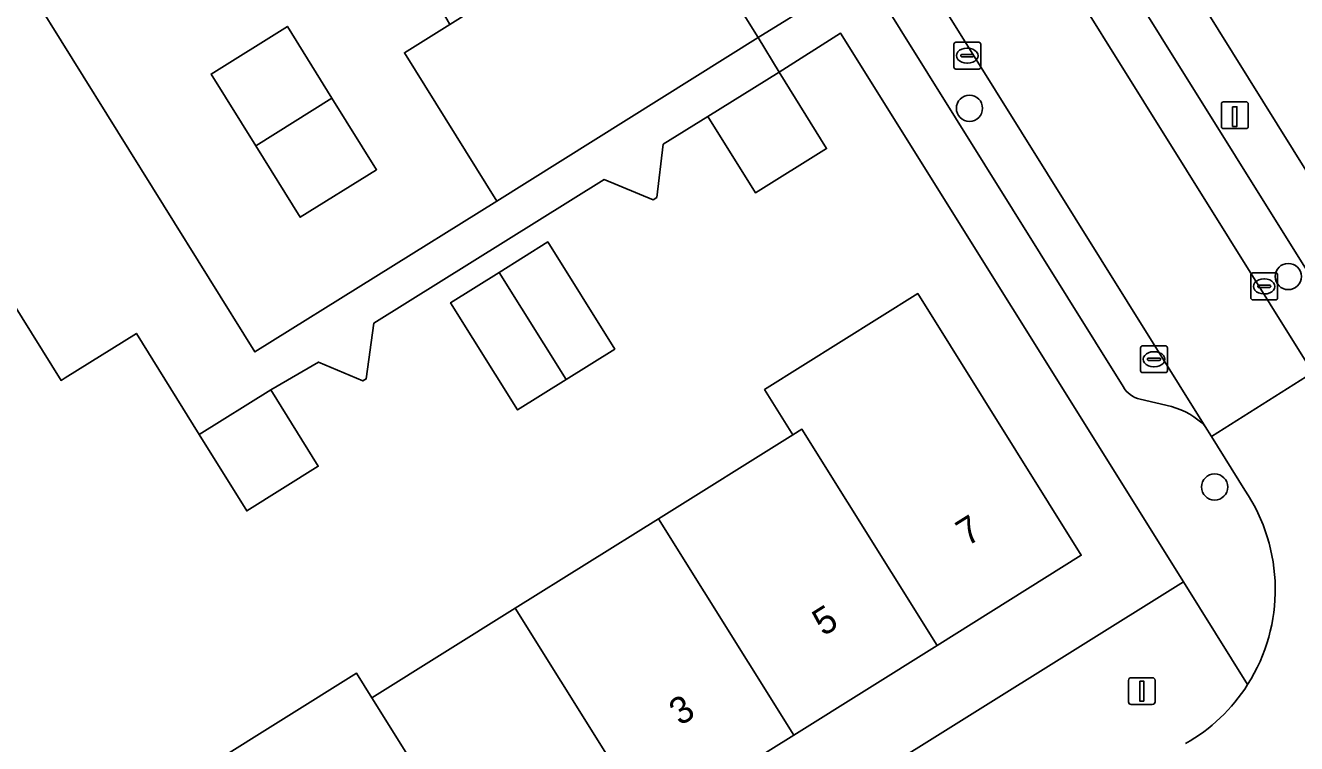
# Model space of a CAD drawing. Extents: x 159664 to 160323, y 385312 to 386115.
# Drawn here: x 159995.34 to 160042.74, y 385831.48 to 385858.24 of the extents above; entities that cross this region are included whole.
import ezdxf

# ---------------------------------------------------------------- set-up
doc = ezdxf.new("R2010")
doc.units = 0
for name, color, linetype in [('IMGEO_Boom', 7, 'Continuous'), ('IMGEO_Erf', 7, 'Continuous'), ('IMGEO_Kolk', 7, 'Continuous'), ('IMGEO_Laadpaal', 7, 'Continuous'), ('IMGEO_Lichtmast', 7, 'Continuous'), ('IMGEO_Pand', 7, 'Continuous'), ('IMGEO_Pand_nummerreeks', 7, 'Continuous'), ('IMGEO_Parkeervlak_open', 7, 'Continuous'), ('IMGEO_Rijbaan_lokaal_open', 7, 'Continuous'), ('IMGEO_Voetpad_open', 7, 'Continuous')]:
    doc.layers.add(name, color=color, linetype=linetype)

msp = doc.modelspace()

# ---------------------------------------------------------------- linework, layer by layer
at = {"layer": 'IMGEO_Boom'}
for centre in [(160030.543, 385855.147), (160042.431, 385848.879), (160039.684, 385841.037)]:
    msp.add_circle(centre, 0.489, dxfattribs=at)
at = {"layer": 'IMGEO_Erf'}
for points in [[(160017.562, 385899.151), (160016.976, 385898.786), (160016.864, 385898.967), (160013.411, 385904.508), (160011.524, 385903.327), (160035.946, 385864.298), (160048.683, 385843.877), (160069.417, 385856.837), (160067.895, 385859.287), (160061.072, 385870.217), (160056.435, 385867.318), (160052.008, 385874.381), (160051.226, 385875.622), (160036.993, 385866.722), (160033.548, 385872.248), (160030.317, 385877.411), (160029.732, 385877.045), (160029.621, 385877.223), (160026.283, 385882.566), (160026.158, 385882.766), (160027.345, 385883.508), (160024.13, 385888.65), (160020.789, 385893.991)], [(160001.374, 385896.998), (159999.068, 385895.557), (160002.522, 385890.029), (160002.641, 385889.839), (160002.047, 385889.468), (160005.268, 385884.315), (160008.607, 385878.973), (160011.825, 385873.824), (160013.008, 385874.562), (160013.133, 385874.362), (160016.47, 385869.019), (160016.581, 385868.842), (160015.987, 385868.472), (160016.233, 385868.079), (160019.217, 385863.302), (160022.665, 385857.784), (160024.965, 385859.219)], [(160005.109, 385858.196), (160006.772, 385855.526), (160008.435, 385852.857), (160005.591, 385851.086), (160003.928, 385853.755), (160002.266, 385856.425)], [(160014.82, 385850.169), (160017.318, 385846.176), (160015.504, 385845.042), (160013.691, 385843.908), (160011.193, 385847.901), (160013.007, 385849.035)]]:
    msp.add_lwpolyline(points, close=True, dxfattribs=at)
for points in [[(159985.042, 385876.329), (159995.378, 385859.744), (160003.898, 385846.072), (160012.917, 385851.692), (160009.475, 385857.215), (160011.172, 385858.275), (160011.05, 385858.47), (160010.814, 385858.849), (160008.122, 385863.168), (160007.945, 385863.452), (160007.838, 385863.624), (160007.244, 385863.253), (160003.907, 385868.596), (160000.102, 385866.218), (160001.763, 385863.556), (159998.92, 385861.783), (159997.26, 385864.445), (159995.599, 385867.107), (159998.442, 385868.88), (159996.758, 385871.568), (159995.087, 385874.25)], [(159990.336, 385807.428), (160038.523, 385837.501), (160025.732, 385857.953), (160023.444, 385856.494), (160025.214, 385853.65), (160022.563, 385852.001), (160020.793, 385854.845), (160019.123, 385853.806), (160018.887, 385851.826), (160018.75, 385851.734), (160016.92, 385852.492), (160008.337, 385847.146), (160008.054, 385845.067), (160007.918, 385844.991), (160006.274, 385845.689), (160004.494, 385844.654), (160006.263, 385841.809), (160003.593, 385840.148), (160001.824, 385842.993), (159999.482, 385846.757), (159996.828, 385845.106), (159996.671, 385845.008), (159993.405, 385850.235)], [(159993.962, 385825.534), (160007.687, 385834.102), (160008.262, 385833.182), (160013.606, 385836.519), (160018.95, 385839.855), (160023.961, 385842.983), (160022.906, 385844.665), (160028.614, 385848.244), (160034.711, 385838.493), (160029.333, 385835.132), (160023.99, 385831.793), (160018.647, 385828.455)]]:
    msp.add_lwpolyline(points, dxfattribs=at)
at = {"layer": 'IMGEO_Kolk'}
for p, q in [((160030.035, 385857.609), (160030.887, 385857.609)), ((160029.96, 385856.683), (160029.96, 385857.535)), ((160030.219, 385857.103), (160030.219, 385857.115)), ((160030.262, 385857.152), (160030.66, 385857.152)), ((160030.448, 385857.389), (160030.473, 385857.389)), ((160030.703, 385857.115), (160030.703, 385857.103)), ((160030.961, 385857.535), (160030.961, 385856.683)), ((160030.657, 385857.066), (160030.259, 385857.066)), ((160030.471, 385856.829), (160030.446, 385856.829)), ((160030.887, 385856.609), (160030.035, 385856.609)), ((160041.032, 385848.085), (160041.032, 385848.937)), ((160041.107, 385849.011), (160041.959, 385849.011)), ((160041.52, 385848.791), (160041.545, 385848.791)), ((160042.033, 385848.937), (160042.033, 385848.085)), ((160041.291, 385848.505), (160041.291, 385848.517)), ((160041.729, 385848.468), (160041.331, 385848.468)), ((160041.334, 385848.554), (160041.732, 385848.554)), ((160041.543, 385848.231), (160041.518, 385848.231)), ((160041.775, 385848.517), (160041.775, 385848.505)), ((160041.959, 385848.011), (160041.107, 385848.011)), ((160036.923, 385845.372), (160036.923, 385846.224)), ((160036.998, 385846.298), (160037.85, 385846.298)), ((160037.924, 385846.224), (160037.924, 385845.372)), ((160037.182, 385845.792), (160037.182, 385845.804)), ((160037.62, 385845.755), (160037.222, 385845.755)), ((160037.225, 385845.841), (160037.623, 385845.841)), ((160037.411, 385846.078), (160037.436, 385846.078)), ((160037.666, 385845.804), (160037.666, 385845.792)), ((160037.85, 385845.298), (160036.998, 385845.298)), ((160037.434, 385845.518), (160037.409, 385845.518))]:
    msp.add_line(p, q, dxfattribs=at)
for points in [[(160030.035, 385857.609), (160030.887, 385857.609)], [(160029.96, 385856.683), (160029.96, 385857.535)], [(160030.961, 385857.535), (160030.961, 385856.683)], [(160030.887, 385856.609), (160030.035, 385856.609)], [(160041.032, 385848.085), (160041.032, 385848.937)], [(160041.107, 385849.011), (160041.959, 385849.011)], [(160042.033, 385848.937), (160042.033, 385848.085)], [(160041.959, 385848.011), (160041.107, 385848.011)], [(160036.923, 385845.372), (160036.923, 385846.224)], [(160036.998, 385846.298), (160037.85, 385846.298)], [(160037.924, 385846.224), (160037.924, 385845.372)], [(160037.85, 385845.298), (160036.998, 385845.298)]]:
    msp.add_lwpolyline(points, dxfattribs=at)
for centre, radius, start, end in [((160030.037, 385857.533), 0.0765, 91.552, 178.448), ((160030.037, 385857.533), 0.0765, 91.552, 178.448), ((160030.885, 385857.533), 0.0765, 1.552, 88.448), ((160030.885, 385857.533), 0.0765, 1.552, 88.448), ((160030.259, 385857.112), 0.0403, 85.8775, 175.7526), ((160030.256, 385857.102), 0.0366, 178.938, 274.7102), ((160030.66, 385857.109), 0.043, 264.8664, 352.4533), ((160030.664, 385857.114), 0.0386, 1.7309, 96.639), ((160030.037, 385856.685), 0.0765, 181.552, 268.448), ((160030.037, 385856.685), 0.0765, 181.552, 268.448), ((160030.885, 385856.685), 0.0765, 271.552, 358.448), ((160030.885, 385856.685), 0.0765, 271.552, 358.448), ((160041.109, 385848.935), 0.0765, 91.552, 178.448), ((160041.109, 385848.935), 0.0765, 91.552, 178.448), ((160041.957, 385848.935), 0.0765, 1.552, 88.448), ((160041.957, 385848.935), 0.0765, 1.552, 88.448), ((160041.331, 385848.514), 0.0403, 85.8775, 175.7526), ((160041.328, 385848.504), 0.0366, 178.938, 274.7102), ((160041.732, 385848.511), 0.043, 264.8664, 352.4533), ((160041.736, 385848.516), 0.0386, 1.7309, 96.639), ((160041.109, 385848.087), 0.0765, 181.552, 268.448), ((160041.109, 385848.087), 0.0765, 181.552, 268.448), ((160041.957, 385848.087), 0.0765, 271.552, 358.448), ((160041.957, 385848.087), 0.0765, 271.552, 358.448), ((160037, 385846.222), 0.0765, 91.552, 178.448), ((160037, 385846.222), 0.0765, 91.552, 178.448), ((160037.848, 385846.222), 0.0765, 1.552, 88.448), ((160037.848, 385846.222), 0.0765, 1.552, 88.448), ((160037.222, 385845.801), 0.0403, 85.8775, 175.7526), ((160037.219, 385845.791), 0.0366, 178.938, 274.7102), ((160037.623, 385845.798), 0.043, 264.8664, 352.4533), ((160037.627, 385845.803), 0.0386, 1.7309, 96.639), ((160037, 385845.374), 0.0765, 181.552, 268.448), ((160037, 385845.374), 0.0765, 181.552, 268.448), ((160037.848, 385845.374), 0.0765, 271.552, 358.448), ((160037.848, 385845.374), 0.0765, 271.552, 358.448)]:
    msp.add_arc(centre, radius, start, end, dxfattribs=at)
for centre, major_axis, ratio, start_param, end_param in [((160030.447, 385857.109), (-0.387, 0.002), 0.722429, 4.712389, 7.853982), ((160030.472, 385857.109), (-0.39, 0.002), 0.717154, 1.570796, 4.712389), ((160041.519, 385848.511), (-0.387, 0.002), 0.722429, 4.712389, 7.853982), ((160041.544, 385848.511), (-0.39, 0.002), 0.717154, 1.570796, 4.712389), ((160037.41, 385845.798), (-0.387, 0.002), 0.722429, 4.712389, 7.853982), ((160037.435, 385845.798), (-0.39, 0.002), 0.717154, 1.570796, 4.712389)]:
    msp.add_ellipse(centre, major_axis=major_axis, ratio=ratio, start_param=start_param, end_param=end_param, dxfattribs=at)
at = {"layer": 'IMGEO_Laadpaal'}
for p, q in [((160039.938, 385855.306), (160039.938, 385854.465)), ((160039.938, 385855.306), (160039.938, 385854.465)), ((160040.854, 385855.39), (160040.013, 385855.39)), ((160040.854, 385855.39), (160040.013, 385855.39)), ((160040.938, 385854.474), (160040.938, 385855.315)), ((160040.938, 385854.474), (160040.938, 385855.315)), ((160040.022, 385854.39), (160040.863, 385854.39)), ((160040.022, 385854.39), (160040.863, 385854.39))]:
    msp.add_line(p, q, dxfattribs=at)
msp.add_lwpolyline([(160040.353, 385855.203), (160040.513, 385855.203), (160040.513, 385854.47), (160040.353, 385854.47), (160040.353, 385855.203)], dxfattribs=at)
for centre, start, end in [((160040.016, 385855.312), 92.4484, 184.2845), ((160040.016, 385855.312), 92.4484, 184.2845), ((160040.86, 385855.312), 2.4484, 94.2845), ((160040.86, 385855.312), 2.4484, 94.2845), ((160040.016, 385854.468), 182.4484, 274.2845), ((160040.016, 385854.468), 182.4484, 274.2845), ((160040.86, 385854.468), 272.4484, 4.2845), ((160040.86, 385854.468), 272.4484, 4.2845)]:
    msp.add_arc(centre, 0.0779, start, end, dxfattribs=at)
at = {"layer": 'IMGEO_Lichtmast'}
for p, q in [((160036.571, 385833.932), (160037.361, 385833.932)), ((160037.361, 385833.932), (160036.571, 385833.932)), ((160036.471, 385833.032), (160036.471, 385833.832)), ((160036.471, 385833.832), (160036.471, 385833.032)), ((160037.461, 385833.832), (160037.461, 385833.032)), ((160037.461, 385833.032), (160037.461, 385833.832)), ((160037.361, 385832.932), (160036.571, 385832.932)), ((160036.571, 385832.932), (160037.361, 385832.932))]:
    msp.add_line(p, q, dxfattribs=at)
msp.add_lwpolyline([(160036.891, 385833.807), (160037.041, 385833.807), (160037.041, 385833.057), (160036.891, 385833.057), (160036.891, 385833.807)], dxfattribs=at)
for centre, start, end in [((160036.571, 385833.832), 90, 180), ((160036.571, 385833.832), 90, 180), ((160037.361, 385833.832), 0, 90), ((160037.361, 385833.832), 360, 90), ((160036.571, 385833.032), 180, 270), ((160036.571, 385833.032), 180, 270), ((160037.361, 385833.032), 270, 0), ((160037.361, 385833.032), 270, 0)]:
    msp.add_arc(centre, 0.1, start, end, dxfattribs=at)
at = {"layer": 'IMGEO_Pand'}
for points in [[(160022.665, 385857.784), (160019.217, 385863.302), (160011.172, 385858.275), (160009.475, 385857.215), (160012.917, 385851.692)], [(160006.772, 385855.526), (160005.109, 385858.196), (160002.266, 385856.425), (160003.928, 385853.755)], [(160025.214, 385853.65), (160023.444, 385856.494), (160020.793, 385854.845), (160022.563, 385852.001)], [(160003.928, 385853.755), (160005.591, 385851.086), (160008.435, 385852.857), (160006.772, 385855.526)], [(160015.504, 385845.042), (160017.318, 385846.176), (160014.82, 385850.169), (160013.007, 385849.035)], [(160013.007, 385849.035), (160011.193, 385847.901), (160013.691, 385843.908), (160015.504, 385845.042)], [(160029.333, 385835.132), (160034.711, 385838.493), (160028.614, 385848.244), (160022.906, 385844.665), (160023.961, 385842.983), (160024.294, 385843.191)], [(160006.263, 385841.809), (160004.494, 385844.654), (160001.824, 385842.993), (160003.593, 385840.148)], [(160023.99, 385831.793), (160029.333, 385835.132), (160024.294, 385843.191), (160023.961, 385842.983), (160018.95, 385839.855)], [(160018.647, 385828.455), (160023.99, 385831.793), (160018.95, 385839.855), (160013.606, 385836.519)], [(160013.305, 385825.116), (160018.647, 385828.455), (160013.606, 385836.519), (160008.262, 385833.182)]]:
    msp.add_lwpolyline(points, close=True, dxfattribs=at)
msp.add_lwpolyline([(160013.305, 385825.116), (160008.262, 385833.182), (160007.687, 385834.102), (159993.962, 385825.534), (159986.779, 385837.03), (159986.508, 385836.86), (159986.646, 385836.639), (159983.269, 385834.523), (159983.152, 385834.709), (159982.694, 385834.423), (159982.811, 385834.236), (159977.481, 385830.896), (159976.993, 385831.676), (159975.949, 385831.023)], dxfattribs=at)
at = {"layer": 'IMGEO_Parkeervlak_open'}
for points in [[(160043.232, 385848.929), (160010.038, 385902.057)], [(160003.077, 385897.951), (160036.27, 385844.777)], [(160011.905, 385895.644), (160043.342, 385845.298)], [(160039.334, 385843.293), (160008.124, 385893.283)], [(160036.902, 385844.311), (160038.076, 385844.031)]]:
    msp.add_lwpolyline(points, dxfattribs=at)
for centre, radius, start, end in [((160037.128, 385845.279), 0.994, 210.3382, 256.856), ((160037.366, 385841.379), 2.746, 44.1995, 75.0048)]:
    msp.add_arc(centre, radius, start, end, dxfattribs=at)
at = {"layer": 'IMGEO_Rijbaan_lokaal_open'}
msp.add_lwpolyline([(160039.567, 385842.92), (160043.342, 385845.298), (160011.905, 385895.644), (160008.124, 385893.283), (160039.334, 385843.293)], close=True, dxfattribs=at)
msp.add_lwpolyline([(160044.455, 385843.525), (160043.342, 385845.298), (160039.567, 385842.92), (160040.814, 385840.914)], dxfattribs=at)
for centre, start, end in [((160035.34, 385837.218), 327.572, 34.0269), ((160035.342, 385837.221), 299.5876, 327.5425)]:
    msp.add_arc(centre, 6.605, start, end, dxfattribs=at)
at = {"layer": 'IMGEO_Voetpad_open'}
for points in [[(159928.962, 386031.821), (160007.649, 385905.881), (160007.996, 385906.094), (160010.404, 385902.292), (160010.038, 385902.057), (160043.232, 385848.929)], [(159958.817, 385965.147), (159960.488, 385962.471), (159974.902, 385939.389), (159974.915, 385939.368), (159975.723, 385938.075), (159999.31, 385900.303), (160001.374, 385896.998), (160024.965, 385859.219), (160022.665, 385857.784), (160023.444, 385856.494), (160025.732, 385857.953), (160038.523, 385837.501), (160040.915, 385833.676)], [(160036.27, 385844.777), (160003.077, 385897.951), (160002.698, 385897.724), (160000.327, 385901.513), (160000.735, 385901.781), (159966.714, 385956.197)], [(159993.405, 385850.235), (159996.671, 385845.008), (159996.828, 385845.106), (159999.482, 385846.757), (160001.824, 385842.993), (160004.494, 385844.654), (160006.274, 385845.689), (160007.918, 385844.991), (160008.054, 385845.067), (160008.337, 385847.146), (160016.92, 385852.492), (160018.75, 385851.734), (160018.887, 385851.826), (160019.123, 385853.806), (160020.793, 385854.845), (160023.444, 385856.494), (160022.665, 385857.784), (160012.917, 385851.692), (160003.898, 385846.072), (159995.378, 385859.744), (159985.042, 385876.329)], [(160050.819, 385840.388), (160048.683, 385843.877), (160035.946, 385864.298)], [(160038.076, 385844.031), (160036.902, 385844.311)], [(160040.814, 385840.914), (160039.567, 385842.92), (160039.334, 385843.293)], [(160040.915, 385833.676), (160038.523, 385837.501), (159990.336, 385807.428), (159993.137, 385803.124)]]:
    msp.add_lwpolyline(points, dxfattribs=at)
for centre, radius, start, end in [((160037.128, 385845.279), 0.994, 210.3382, 256.856), ((160037.366, 385841.379), 2.746, 44.1995, 75.0048), ((160035.34, 385837.218), 6.605, 327.572, 34.0269), ((160035.342, 385837.221), 6.605, 299.5876, 327.5425)]:
    msp.add_arc(centre, radius, start, end, dxfattribs=at)

# ---------------------------------------------------------------- texts
at = {"layer": 'IMGEO_Pand_nummerreeks'}
for s, p in [('7', (160030.456, 385838.805)), ('5', (160025.095, 385835.456)), ('3', (160019.753, 385832.117))]:
    msp.add_text(s, height=1, rotation=32.0003, dxfattribs=at).set_placement(p)

doc.saveas('drawing.dxf')
